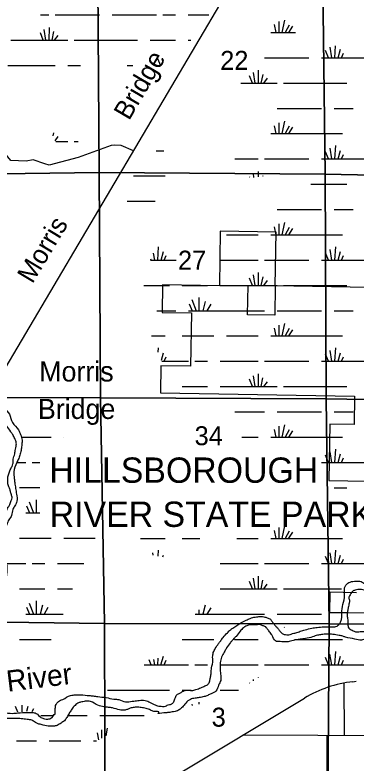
# Model space of a CAD drawing. Extents: x 380424 to 701066, y 1117407 to 1412949.
# Drawn here: x 556420 to 564503, y 1359908 to 1377653 of the extents above; entities that cross this region are included whole.
import ezdxf

# ---------------------------------------------------------------- set-up
doc = ezdxf.new("R2010")
doc.units = 0
for name, color, linetype in [('Communities and Subdivisions Names without Post Office', 7, 'Continuous'), ('County Roads Related Text', 7, 'Continuous'), ('County Routes Highway Center Lines', 7, 'Continuous'), ('Local Roads Paved', 7, 'Continuous'), ('Narrow River Creek and Branch and Slough Text', 7, 'Continuous'), ('Section Lines', 7, 'Continuous'), ('Section Numbers', 7, 'Continuous'), ('State Park', 7, 'Continuous'), ('State Park Text', 7, 'Continuous'), ('Swamps', 7, 'Continuous'), ('Township  and Range lines', 7, 'Continuous'), ('US Routes Highway Center Lines', 7, 'Continuous'), ('Wide Rivers and Canals', 7, 'Continuous')]:
    doc.layers.add(name, color=color, linetype=linetype)

msp = doc.modelspace()

# ---------------------------------------------------------------- linework, layer by layer
at = {"layer": 'County Routes Highway Center Lines'}
msp.add_line((555799, 1368619), (564285, 1382989), dxfattribs=at)
msp.add_lwpolyline([(615293, 1360616), (611716, 1360560), (602031, 1360504), (598282, 1360421), (586235, 1360504), (581878, 1360490), (572497, 1360518), (561822, 1360569)], dxfattribs=at)
at = {"layer": 'Local Roads Paved'}
msp.add_line((564214, 1361805), (564222, 1360558), dxfattribs=at)
for points in [[(559230, 1374430), (558934, 1374557), (558787, 1374565), (558696, 1374557), (557918, 1374270), (557230, 1374090), (557124, 1374122), (556854, 1374213), (556682, 1374188), (556321, 1374204), (556026, 1374549), (555805, 1374639)], [(562533, 1353909), (562556, 1355313), (563285, 1356583), (563825, 1357789), (563823, 1358204), (563819, 1360560)]]:
    msp.add_lwpolyline(points, dxfattribs=at)
at = {"layer": 'Section Lines'}
for points in [[(558368, 1379178), (558381, 1378387), (558414, 1373917), (553140, 1373844), (553074, 1378397), (553063, 1379154), (553073, 1379154)], [(563714, 1379165), (563717, 1378367), (563770, 1373875), (558414, 1373917), (558381, 1378387), (558368, 1379178), (558388, 1379179)], [(569077, 1379084), (569076, 1378358), (569117, 1373776), (569117, 1373770), (563770, 1373875), (563717, 1378367), (563714, 1379165)], [(558414, 1373917), (558449, 1368570), (553151, 1368582), (553151, 1368591), (553140, 1373844)], [(563770, 1373875), (563794, 1368547), (558449, 1368570), (558414, 1373917)], [(569117, 1373770), (569213, 1368463), (563794, 1368547), (563770, 1373875)], [(558449, 1368570), (558542, 1363220), (553159, 1363292), (553132, 1363292), (553151, 1368582)], [(563794, 1368547), (563866, 1363212), (558542, 1363220), (558449, 1368570)], [(569213, 1368463), (569189, 1363186), (563873, 1363212), (563866, 1363212), (563794, 1368547)], [(558542, 1363220), (558555, 1357902), (553243, 1357961), (553244, 1357982), (553132, 1363292), (553159, 1363292)], [(563866, 1363212), (563865, 1363205), (563826, 1357878), (563826, 1357861), (558555, 1357902), (558542, 1363220)], [(569189, 1363186), (569160, 1357955), (569160, 1357945), (563826, 1357861), (563826, 1357878), (563865, 1363205), (563866, 1363212), (563873, 1363212)]]:
    msp.add_lwpolyline(points, close=True, dxfattribs=at)
at = {"layer": 'State Park'}
for points in [[(565249, 1371180), (562588, 1371226), (562577, 1370533), (561933, 1370543), (561944, 1371237), (562588, 1371226), (562610, 1372501), (561287, 1372524), (561264, 1371225), (559920, 1371248), (559909, 1370599), (560601, 1370587), (560579, 1369319), (559877, 1369332), (559866, 1368688), (564468, 1368608), (564457, 1367939), (563884, 1367948), (563861, 1366611), (565219, 1366587)], [(564515, 1363948), (563881, 1363959), (563872, 1363483), (564302, 1363476), (566597, 1363436)]]:
    msp.add_lwpolyline(points, dxfattribs=at)
at = {"layer": 'Swamps'}
for p, q in [((557375, 1377653), (558425, 1377653)), ((558725, 1377653), (559775, 1377653)), ((559925, 1377653), (560225, 1377653)), ((562565, 1377424), (562602, 1377238)), ((562673, 1377497), (562673, 1377238)), ((562806, 1377533), (562747, 1377238)), ((562915, 1377412), (562821, 1377237)), ((557091, 1377054), (557024, 1377227)), ((557153, 1377053), (557113, 1377307)), ((557231, 1377053), (557237, 1377357)), ((557298, 1377053), (557341, 1377259)), ((563000, 1377388), (562900, 1377239)), ((556325, 1377053), (556925, 1377053)), ((556925, 1377053), (557675, 1377053)), ((557360, 1377053), (557444, 1377167)), ((557825, 1377053), (559325, 1377053)), ((559625, 1377053), (560225, 1377053)), ((563933, 1376638), (563887, 1376893)), ((563848, 1376638), (563782, 1376810)), ((564081, 1376638), (564139, 1376842)), ((564157, 1376638), (564206, 1376747)), ((559794, 1376619), (559865, 1376453)), ((562332, 1376638), (563382, 1376638)), ((563682, 1376638), (564732, 1376638)), ((556248, 1376453), (556925, 1376453)), ((556925, 1376453), (557375, 1376453)), ((562189, 1376038), (562194, 1376342)), ((562048, 1376039), (561982, 1376212)), ((562110, 1376038), (562071, 1376291)), ((562256, 1376038), (562299, 1376244)), ((561882, 1376038), (562632, 1376038)), ((562318, 1376038), (562402, 1376151)), ((562782, 1376038), (564282, 1376038)), ((562632, 1375438), (563682, 1375438)), ((563982, 1375438), (564432, 1375438)), ((562673, 1375097), (562673, 1374838)), ((562806, 1375133), (562747, 1374838)), ((562565, 1375024), (562602, 1374838)), ((562915, 1375012), (562821, 1374838)), ((563000, 1374988), (562900, 1374839)), ((562482, 1374838), (564182, 1374838)), ((563848, 1374238), (563782, 1374410)), ((563933, 1374238), (563887, 1374493)), ((564004, 1374238), (564021, 1374554)), ((564081, 1374238), (564139, 1374442)), ((561882, 1374238), (562182, 1374238)), ((562332, 1374238), (563382, 1374238)), ((563682, 1374238), (564732, 1374238)), ((564157, 1374238), (564206, 1374347)), ((559228, 1373834), (559678, 1373834)), ((559678, 1373834), (559978, 1373834)), ((559078, 1373234), (559678, 1373234)), ((562632, 1373038), (563682, 1373038)), ((563982, 1373038), (564432, 1373038)), ((562565, 1372624), (562602, 1372438)), ((562673, 1372697), (562673, 1372438)), ((562806, 1372733), (562747, 1372438)), ((562915, 1372612), (562821, 1372438)), ((561432, 1372438), (561882, 1372438)), ((561882, 1372438), (562182, 1372438)), ((562482, 1372438), (564182, 1372438)), ((563000, 1372588), (562900, 1372439)), ((559804, 1371838), (559821, 1372154)), ((563933, 1371838), (563887, 1372093)), ((564004, 1371838), (564021, 1372154)), ((559881, 1371838), (559939, 1372042)), ((559957, 1371838), (560006, 1371947)), ((563848, 1371838), (563782, 1372010)), ((564081, 1371838), (564139, 1372042)), ((564157, 1371838), (564206, 1371947)), ((559633, 1371838), (560238, 1371838)), ((561282, 1371838), (561882, 1371838)), ((561882, 1371838), (562182, 1371838)), ((562332, 1371838), (563382, 1371838)), ((563682, 1371838), (564732, 1371838)), ((562189, 1371238), (562194, 1371542)), ((562048, 1371239), (561982, 1371412)), ((562110, 1371238), (562071, 1371491)), ((562256, 1371238), (562299, 1371444)), ((560382, 1371238), (560982, 1371238)), ((561282, 1371238), (561882, 1371238)), ((561882, 1371238), (562632, 1371238)), ((562318, 1371238), (562402, 1371351)), ((562782, 1371238), (564282, 1371238)), ((560612, 1370901), (560715, 1370638)), ((560781, 1370949), (560781, 1370638)), ((560926, 1370853), (560872, 1370638)), ((560551, 1370804), (560622, 1370638)), ((561059, 1370792), (560969, 1370638)), ((559782, 1370638), (560232, 1370638)), ((560532, 1370638), (561882, 1370638)), ((561882, 1370638), (562332, 1370638)), ((562632, 1370638), (563682, 1370638)), ((563982, 1370638), (564432, 1370638)), ((562673, 1370297), (562673, 1370038)), ((562806, 1370333), (562747, 1370038)), ((562565, 1370224), (562602, 1370038)), ((562915, 1370212), (562821, 1370038)), ((563000, 1370188), (562900, 1370039)), ((560382, 1370038), (561132, 1370038)), ((561432, 1370038), (561882, 1370038)), ((561882, 1370038), (562182, 1370038)), ((562482, 1370038), (564182, 1370038)), ((563848, 1369438), (563782, 1369610)), ((563933, 1369438), (563887, 1369693)), ((564004, 1369438), (564021, 1369754)), ((564081, 1369438), (564139, 1369642)), ((559957, 1369438), (560006, 1369547)), ((560682, 1369438), (560982, 1369438)), ((561282, 1369438), (561882, 1369438)), ((561882, 1369438), (562182, 1369438)), ((562332, 1369438), (563382, 1369438)), ((563682, 1369438), (564732, 1369438)), ((564157, 1369438), (564206, 1369547)), ((562110, 1368838), (562071, 1369092)), ((562188, 1368838), (562194, 1369142)), ((562048, 1368839), (561982, 1369012)), ((562256, 1368838), (562298, 1369044)), ((562318, 1368838), (562402, 1368951)), ((560382, 1368838), (560982, 1368838)), ((561282, 1368838), (561882, 1368838)), ((561882, 1368838), (562632, 1368838)), ((562782, 1368838), (564282, 1368838)), ((561882, 1368238), (562332, 1368238)), ((562632, 1368238), (563682, 1368238)), ((563982, 1368238), (564432, 1368238)), ((562565, 1367824), (562602, 1367638)), ((562673, 1367897), (562673, 1367638)), ((562806, 1367933), (562747, 1367638)), ((562915, 1367812), (562821, 1367638)), ((556581, 1367641), (557275, 1367641)), ((561882, 1367638), (562182, 1367638)), ((562482, 1367638), (564182, 1367638)), ((562999, 1367788), (562900, 1367639)), ((563933, 1367038), (563887, 1367293)), ((564004, 1367038), (564021, 1367354)), ((563848, 1367038), (563782, 1367210)), ((564080, 1367038), (564139, 1367242)), ((564157, 1367038), (564206, 1367147)), ((556477, 1367041), (556675, 1367041)), ((556825, 1367041), (557010, 1367041)), ((556525, 1366441), (557010, 1366441)), ((556755, 1366103), (556858, 1365841)), ((556924, 1366152), (556924, 1365841)), ((556694, 1366007), (556765, 1365841)), ((556675, 1365841), (557010, 1365841)), ((562806, 1365533), (562747, 1365238)), ((562564, 1365424), (562602, 1365238)), ((562673, 1365497), (562673, 1365238)), ((562915, 1365412), (562821, 1365238)), ((562999, 1365388), (562900, 1365239)), ((556525, 1365241), (557275, 1365241)), ((557575, 1365241), (558025, 1365241)), ((560382, 1365238), (560802, 1365238)), ((561682, 1365238), (561882, 1365238)), ((561882, 1365238), (562182, 1365238)), ((562482, 1365238), (564182, 1365238)), ((563848, 1364638), (563782, 1364810)), ((563933, 1364638), (563887, 1364893)), ((564004, 1364638), (564021, 1364954)), ((564080, 1364639), (564139, 1364842)), ((556223, 1364641), (556675, 1364641)), ((556825, 1364641), (557125, 1364641)), ((557425, 1364641), (558025, 1364641)), ((561282, 1364638), (561882, 1364638)), ((561882, 1364638), (562182, 1364638)), ((562332, 1364638), (563382, 1364638)), ((563682, 1364638), (564732, 1364638)), ((564157, 1364638), (564206, 1364747)), ((562110, 1364038), (562071, 1364292)), ((562188, 1364038), (562194, 1364342)), ((562048, 1364039), (561982, 1364212)), ((562255, 1364038), (562298, 1364244)), ((562318, 1364038), (562401, 1364152)), ((556525, 1364041), (557125, 1364041)), ((561282, 1364038), (561882, 1364038)), ((561882, 1364038), (562632, 1364038)), ((562782, 1364038), (564158, 1364038)), ((556924, 1363752), (556924, 1363441)), ((556694, 1363607), (556765, 1363441)), ((556755, 1363703), (556858, 1363441)), ((557069, 1363655), (557015, 1363441)), ((557202, 1363595), (557112, 1363441)), ((561059, 1363592), (560969, 1363438)), ((561882, 1363438), (562332, 1363438)), ((562632, 1363438), (563682, 1363438)), ((562806, 1363133), (562804, 1363123)), ((556525, 1362841), (557275, 1362841)), ((560382, 1362838), (561132, 1362838)), ((561625, 1362838), (561882, 1362838)), ((561882, 1362838), (562182, 1362838)), ((563043, 1362838), (564182, 1362838)), ((563933, 1362238), (563886, 1362493)), ((564004, 1362238), (564021, 1362554)), ((559957, 1362238), (560006, 1362347)), ((563848, 1362239), (563782, 1362410)), ((564080, 1362239), (564139, 1362442)), ((564157, 1362238), (564206, 1362347)), ((559482, 1362238), (560532, 1362238)), ((560682, 1362238), (560982, 1362238)), ((561282, 1362238), (561882, 1362238)), ((561882, 1362238), (562182, 1362238)), ((562332, 1362238), (563382, 1362238)), ((563682, 1362238), (564732, 1362238)), ((558612, 1361638), (560082, 1361638)), ((560382, 1361638), (560597, 1361638)), ((556581, 1361278), (556581, 1361122)), ((556726, 1361253), (556695, 1361130)), ((556859, 1361192), (556819, 1361125)), ((557034, 1361038), (557344, 1361038)), ((557682, 1361038), (558132, 1361038)), ((558432, 1361038), (559482, 1361038)), ((557232, 1360438), (557682, 1360438)), ((557682, 1360438), (557982, 1360438))]:
    msp.add_line(p, q, dxfattribs=at)
for points in [[(557023, 1377653), (557225, 1377653)], [(560525, 1377653), (561013, 1377653)], [(562482, 1377238), (563069, 1377238)], [(560525, 1377053), (560585, 1377053)], [(564004, 1376638), (564019, 1376922)], [(561842, 1376638), (561882, 1376638)], [(557675, 1376453), (557969, 1376453)], [(559081, 1376453), (559210, 1376453)], [(561776, 1376038), (561882, 1376038)], [(559180, 1375853), (559225, 1375853)], [(557325, 1374783), (557341, 1374859)], [(557374, 1374671), (557444, 1374767)], [(557386, 1374653), (557675, 1374653)], [(557825, 1374653), (557918, 1374653)], [(559764, 1374434), (559951, 1374434)], [(561628, 1374238), (561882, 1374238)], [(562085, 1373799), (562071, 1373891)], [(562192, 1373814), (562194, 1373942)], [(561985, 1373805), (561982, 1373812)], [(562295, 1373828), (562299, 1373844)], [(563429, 1373638), (564282, 1373638)], [(559678, 1373234), (559740, 1373234)], [(559733, 1371838), (559703, 1372003)], [(559648, 1371838), (559641, 1371857)], [(559475, 1371238), (560082, 1371238)], [(559658, 1370038), (559982, 1370038)], [(559816, 1369657), (559821, 1369754)], [(559889, 1369468), (559939, 1369642)], [(559901, 1369438), (560532, 1369438)], [(561629, 1368238), (561882, 1368238)], [(557575, 1367641), (557575, 1367641)], [(561794, 1367638), (561882, 1367638)], [(563685, 1367038), (564732, 1367038)], [(563988, 1366438), (564282, 1366438)], [(558025, 1365241), (558318, 1365241)], [(559393, 1365238), (559982, 1365238)], [(559697, 1364836), (559686, 1364893)], [(559813, 1364816), (559821, 1364954)], [(559926, 1364797), (559939, 1364842)], [(558025, 1364641), (558048, 1364641)], [(557425, 1364041), (557781, 1364041)], [(560926, 1363653), (560872, 1363438)], [(556675, 1363441), (557560, 1363441)], [(560690, 1363438), (561882, 1363438)], [(560707, 1363458), (560715, 1363438)], [(560781, 1363540), (560781, 1363438)], [(559648, 1362239), (559603, 1362356)], [(559733, 1362238), (559709, 1362367)], [(559804, 1362238), (559812, 1362395)], [(559880, 1362239), (559939, 1362442)], [(561985, 1361802), (561982, 1361812)], [(562076, 1361861), (562071, 1361892)], [(562194, 1361937), (562194, 1361942)], [(561282, 1361638), (561715, 1361638)], [(556428, 1361260), (556483, 1361119)], [(560612, 1361301), (560623, 1361273)], [(560781, 1361349), (560781, 1361303)], [(558606, 1360733), (558570, 1360554)], [(558364, 1360624), (558397, 1360461)], [(558473, 1360697), (558473, 1360502)], [(556459, 1360438), (556932, 1360438)], [(558282, 1360438), (558353, 1360438)]]:
    msp.add_lwpolyline(points, dxfattribs=at)
at = {"layer": 'Township  and Range lines'}
for p, q in [((553159, 1363292), (558542, 1363220)), ((558542, 1363220), (563865, 1363212)), ((563865, 1363212), (563873, 1363212)), ((563873, 1363212), (569189, 1363186))]:
    msp.add_line(p, q, dxfattribs=at)
at = {"layer": 'US Routes Highway Center Lines'}
for p, q in [((564431, 1361838), (564503, 1361847)), ((560213, 1359602), (563282, 1361447))]:
    msp.add_line(p, q, dxfattribs=at)
msp.add_arc((564759, 1358991), 2866, 96.5817, 121.0228, dxfattribs=at)
at = {"layer": 'Wide Rivers and Canals'}
for points in [[(555960, 1368656), (556018, 1368543), (556108, 1368427), (556166, 1368332), (556287, 1368184), (556361, 1367984), (556503, 1367810), (556551, 1367699), (556588, 1367567), (556582, 1367467), (556567, 1367351), (556546, 1367240), (556509, 1367134), (556461, 1367034), (556393, 1366812), (556403, 1366659), (556414, 1366559), (556435, 1366422), (556456, 1366285), (556466, 1366121), (556419, 1366010), (556366, 1365921), (556340, 1365783), (556276, 1365678), (556224, 1365562), (556192, 1365414), (556187, 1365303), (556160, 1365161), (556160, 1365024), (556192, 1364870), (556208, 1364686), (556224, 1364591), (556224, 1364427), (556202, 1364290), (556139, 1364200), (556065, 1364132), (555976, 1364037), (555859, 1363905), (555838, 1363805), (555823, 1363694), (555817, 1363551), (555823, 1363446), (555828, 1363340), (555849, 1363192), (555875, 1363082), (555891, 1362997), (555902, 1362812), (555902, 1362649), (555896, 1362501), (555875, 1362411), (555828, 1362327), (555770, 1362253), (555627, 1362163), (555559, 1362132), (555501, 1362095), (555406, 1362053), (555316, 1361973), (555279, 1361873), (555200, 1361715), (555173, 1361583), (555142, 1361472), (555131, 1361372), (555100, 1361229), (555094, 1361156), (555100, 1361029), (555126, 1360981), (555210, 1360987), (555295, 1360992), (555326, 1360992), (555443, 1361024), (555543, 1361045), (555749, 1361082), (555859, 1361097), (556012, 1361113), (556134, 1361108), (556361, 1361087), (556487, 1361097), (556709, 1361108), (556830, 1361108), (556920, 1361087), (557036, 1360987), (557121, 1360960), (557195, 1360950), (557242, 1360960), (557295, 1360987), (557311, 1360997)], [(554857, 1360876), (554836, 1360908), (554809, 1360981), (554841, 1361055), (554899, 1361177), (554941, 1361251), (554962, 1361330), (554973, 1361388), (554978, 1361414), (554994, 1361546), (555010, 1361620), (555031, 1361710), (555052, 1361815), (555063, 1361926), (555105, 1362000), (555152, 1362063), (555268, 1362195), (555348, 1362253), (555437, 1362316), (555532, 1362385), (555617, 1362448), (555664, 1362506), (555691, 1362554), (555696, 1362607), (555691, 1362638), (555680, 1362691), (555680, 1362739), (555675, 1362749), (555664, 1362839), (555664, 1362844), (555659, 1362934), (555643, 1363108), (555617, 1363224), (555606, 1363356), (555617, 1363483), (555622, 1363662), (555675, 1363820), (555701, 1363905), (555706, 1363952), (555812, 1364095), (555918, 1364221), (556002, 1364353), (556013, 1364390), (556044, 1364480), (556023, 1364543), (556028, 1364644), (556018, 1364865), (556007, 1364902), (555997, 1365018), (555981, 1365092), (555970, 1365177), (555981, 1365303), (556013, 1365367), (556060, 1365493), (556086, 1365562), (556129, 1365662), (556160, 1365789), (556203, 1365868), (556261, 1365979), (556298, 1366042), (556329, 1366137), (556350, 1366200), (556334, 1366274), (556319, 1366316), (556313, 1366353), (556303, 1366390), (556271, 1366459), (556250, 1366559), (556250, 1366670), (556271, 1366765), (556308, 1366865), (556350, 1366944), (556371, 1367002), (556377, 1367087), (556387, 1367150), (556419, 1367271), (556424, 1367319), (556451, 1367456), (556440, 1367551), (556414, 1367609), (556366, 1367699), (556319, 1367768), (556224, 1367899), (556171, 1367957), (556118, 1368005), (556065, 1368095), (556039, 1368132), (556023, 1368158), (555912, 1368290), (555800, 1368402)], [(565659, 1365002), (565664, 1364966), (565659, 1364871), (565659, 1364818), (565664, 1364728), (565648, 1364649), (565590, 1364596), (565559, 1364538), (565538, 1364459), (565516, 1364327), (565506, 1364243), (565474, 1364158), (565443, 1364121), (565311, 1364063), (565210, 1364026), (564962, 1363937), (564857, 1363952), (564757, 1363984), (564635, 1364021), (564545, 1364021), (564482, 1364010), (564419, 1363979), (564382, 1363931), (564334, 1363810), (564345, 1363773), (564340, 1363704), (564319, 1363599), (564303, 1363514), (564297, 1363388), (564308, 1363282), (564313, 1363177), (564345, 1363092), (564366, 1363082), (564456, 1363034), (564493, 1363024), (564567, 1363024), (564635, 1363029), (564751, 1363024), (564815, 1363024), (564904, 1363034), (565036, 1363045), (565147, 1363018), (565253, 1362971), (565348, 1362939), (565395, 1362918), (565453, 1362902), (565596, 1362908), (565685, 1362918), (565786, 1362923), (565965, 1362981), (566092, 1362992), (566292, 1363002), (566392, 1363018), (566509, 1362997), (566683, 1362939), (566646, 1362918), (566603, 1362886), (566561, 1362860), (566487, 1362839), (566408, 1362813), (566297, 1362781), (566213, 1362770), (566123, 1362776), (566007, 1362781), (565838, 1362765), (565712, 1362749), (565596, 1362718), (565437, 1362723), (565374, 1362744), (565353, 1362749), (565316, 1362765), (565216, 1362813), (565094, 1362876), (564915, 1362913), (564867, 1362913), (564746, 1362876), (564688, 1362839), (564630, 1362823), (564477, 1362849), (564255, 1362892), (564192, 1362918), (564102, 1362934), (563954, 1362960), (563886, 1362966), (563812, 1362966), (563685, 1362955), (563590, 1362939), (563474, 1362902), (563305, 1362860), (563179, 1362844), (563089, 1362828), (562947, 1362797), (562836, 1362781), (562741, 1362786), (562662, 1362791), (562619, 1362791), (562535, 1362902)], [(557311, 1360997), (557358, 1361061), (557363, 1361061), (557369, 1361103), (557374, 1361177), (557384, 1361272), (557448, 1361367), (557553, 1361419), (557738, 1361509), (557854, 1361525), (557981, 1361525), (558181, 1361509), (558271, 1361499), (558382, 1361483), (558582, 1361462), (558762, 1361425), (558883, 1361414), (559041, 1361361), (559200, 1361372), (559332, 1361388), (559469, 1361398), (559596, 1361361), (559722, 1361293), (559796, 1361266), (559917, 1361251), (559991, 1361256), (560028, 1361277), (560134, 1361309), (560181, 1361356), (560202, 1361409), (560229, 1361483), (560260, 1361535), (560329, 1361567), (560387, 1361604), (560482, 1361636), (560545, 1361636), (560614, 1361630), (560709, 1361652), (560825, 1361694), (560894, 1361725), (560946, 1361747), (561010, 1361794), (561041, 1361878), (561057, 1361952), (561068, 1362047), (561078, 1362163), (561110, 1362343), (561105, 1362422), (561121, 1362528), (561168, 1362628), (561247, 1362744), (561295, 1362807), (561353, 1362886), (561453, 1362997), (561527, 1363066), (561585, 1363108), (561680, 1363171), (561770, 1363235), (561902, 1363298), (561997, 1363340), (562113, 1363372), (562234, 1363382), (562345, 1363372), (562419, 1363345), (562487, 1363309), (562503, 1363282), (562551, 1363219), (562593, 1363161), (562640, 1363113), (562688, 1363050), (562741, 1362992), (562804, 1362960), (562862, 1362950), (562910, 1362950), (563026, 1362987), (563078, 1362997), (563179, 1363034), (563300, 1363066), (563453, 1363108), (563585, 1363124), (563743, 1363140), (563907, 1363140), (564028, 1363145), (564081, 1363177), (564107, 1363203), (564144, 1363272), (564166, 1363356), (564166, 1363467), (564192, 1363667), (564234, 1363889), (564234, 1364068), (564308, 1364174), (564429, 1364216), (564498, 1364221), (564625, 1364211), (564704, 1364163), (564772, 1364121)], [(562535, 1362902), (562498, 1362960), (562440, 1363045), (562424, 1363066), (562377, 1363119), (562345, 1363150), (562276, 1363171), (562245, 1363187), (562229, 1363192), (562134, 1363187), (562055, 1363187), (561997, 1363187), (561912, 1363161), (561833, 1363119), (561759, 1363034), (561659, 1362913), (561606, 1362860), (561574, 1362823), (561527, 1362765), (561437, 1362638), (561395, 1362564), (561332, 1362454), (561290, 1362322), (561284, 1362243), (561290, 1362047), (561295, 1361984), (561295, 1361868), (561247, 1361757), (561184, 1361615), (561136, 1361583), (561068, 1361551), (560989, 1361514), (560904, 1361483), (560788, 1361462), (560688, 1361446), (560577, 1361419), (560466, 1361330), (560387, 1361235), (560313, 1361171), (560271, 1361150), (560213, 1361134), (560144, 1361119), (560034, 1361103), (559949, 1361098), (559812, 1361092), (559828, 1361108), (559712, 1361134), (559633, 1361166), (559527, 1361203), (559411, 1361224), (559300, 1361235), (559242, 1361229), (559152, 1361208), (559084, 1361182), (559015, 1361161), (558899, 1361171), (558730, 1361214), (558635, 1361229), (558530, 1361240), (558387, 1361277), (558208, 1361367), (558086, 1361372), (557976, 1361351), (557907, 1361330), (557865, 1361293), (557822, 1361256), (557754, 1361166), (557701, 1361082), (557648, 1360992), (557590, 1360913), (557511, 1360855), (557416, 1360802), (557332, 1360781), (557242, 1360781), (557089, 1360807), (556989, 1360834), (556925, 1360860), (556841, 1360913), (556741, 1360939), (556603, 1360955), (556466, 1360966), (556297, 1360966), (556260, 1360966), (556129, 1360955), (555997, 1360897), (555907, 1360876), (555822, 1360855), (555659, 1360786), (555548, 1360765), (555448, 1360770), (555311, 1360802), (555195, 1360834), (555041, 1360828), (554999, 1360818), (554957, 1360813), (554883, 1360855), (554857, 1360876)]]:
    msp.add_spline(points, degree=3, dxfattribs=at)

# ---------------------------------------------------------------- texts
at = {"layer": 'Communities and Subdivisions Names without Post Office'}
for s, p in [('Morris', (556994, 1368959)), ('Bridge', (556963, 1368070))]:
    msp.add_text(s, height=475, rotation=0.0001, dxfattribs=at).set_placement(p)
at = {"layer": 'County Roads Related Text'}
for s, rotation, p in [('Bridge', 59.6197, (559123, 1375131)), ('Morris', 59.0057, (556832, 1371260))]:
    msp.add_text(s, height=450, rotation=rotation, dxfattribs=at).set_placement(p)
at = {"layer": 'Narrow River Creek and Branch and Slough Text'}
msp.add_text('River', height=500, rotation=6.9812, dxfattribs=at).set_placement((556247, 1361599))
at = {"layer": 'Section Numbers'}
for s, p in [('22', (561284, 1376351)), ('27', (560283, 1371612)), ('34', (560677, 1367447)), ('3', (561081, 1360771))]:
    msp.add_text(s, height=450, dxfattribs=at).set_placement(p)
at = {"layer": 'State Park Text'}
for s, p in [('HILLSBOROUGH', (557232, 1366556)), ('RIVER STATE PARK', (557242, 1365510))]:
    msp.add_text(s, height=600, rotation=0.0001, dxfattribs=at).set_placement(p)

doc.saveas('drawing.dxf')
